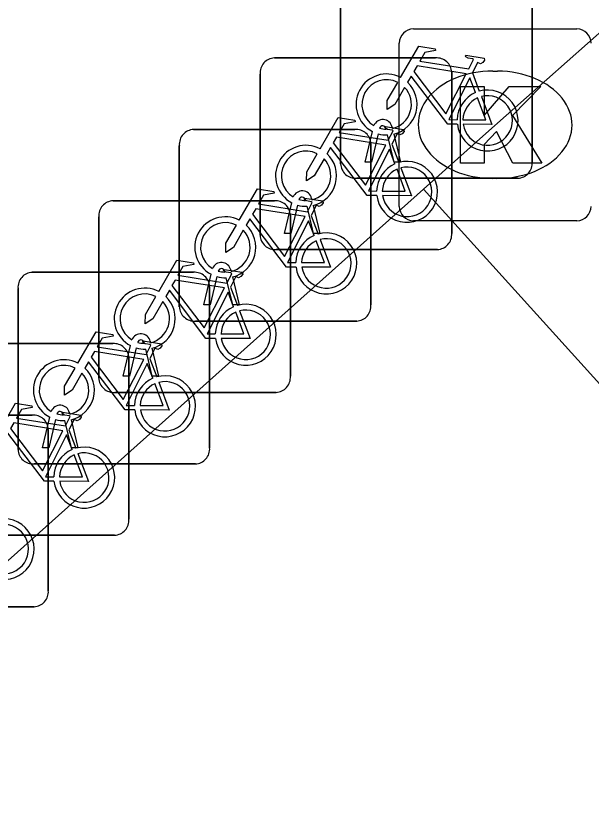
# Model space of a CAD drawing. Extents: x 159961 to 160856, y 382704 to 383353.
# Drawn here: x 160525.739 to 160528.738, y 383041.791 to 383045.923 of the extents above; entities that cross this region are included whole.
import ezdxf

# ---------------------------------------------------------------- set-up
doc = ezdxf.new("R2010")
doc.units = 0
for name, color, linetype in [('IMGEO_Fietsenrek', 7, 'Continuous'), ('IMGEO_Groenvoorziening', 7, 'Continuous'), ('IMGEO_Kolk', 7, 'Continuous'), ('IMGEO_Voetpad_open', 7, 'Continuous')]:
    doc.layers.add(name, color=color, linetype=linetype)

msp = doc.modelspace()

# ---------------------------------------------------------------- linework, layer by layer
at = {"layer": 'IMGEO_Fietsenrek'}
for p, q in [((160527.4325, 383045.1509), (160527.4325, 383045.9918)), ((160527.4325, 383045.9918), (160527.4325, 383045.1509)), ((160528.4315, 383046.0011), (160528.4315, 383045.1602)), ((160528.4315, 383045.1602), (160528.4315, 383046.0011)), ((160527.0869, 383045.7035), (160527.9278, 383045.7035)), ((160527.9278, 383045.7035), (160527.0869, 383045.7035)), ((160527.0125, 383044.7789), (160527.0125, 383045.6198)), ((160527.0125, 383045.6198), (160527.0125, 383044.7789)), ((160528.0115, 383045.6291), (160528.0115, 383044.7882)), ((160528.0115, 383044.7882), (160528.0115, 383045.6291)), ((160528.1192, 383045.6252), (160528.1555, 383045.53)), ((160526.6659, 383045.3305), (160527.5068, 383045.3305)), ((160527.5068, 383045.3305), (160526.6659, 383045.3305)), ((160527.5595, 383045.1603), (160527.5978, 383045.3203)), ((160527.6699, 383045.3319), (160527.6689, 383045.3362)), ((160527.7006, 383045.3434), (160527.7024, 383045.3355)), ((160527.6282, 383045.3081), (160527.5929, 383045.1603)), ((160527.711, 383045.1603), (160527.6771, 383045.302)), ((160527.7094, 383045.3063), (160527.7444, 383045.1603)), ((160526.5915, 383044.4059), (160526.5915, 383045.2468)), ((160526.5915, 383045.2468), (160526.5915, 383044.4059)), ((160527.5905, 383045.2561), (160527.5905, 383044.4152)), ((160527.5905, 383044.4152), (160527.5905, 383045.2561)), ((160527.6992, 383045.2532), (160527.7355, 383045.158)), ((160527.5929, 383045.1603), (160527.5595, 383045.1603)), ((160527.7444, 383045.1603), (160527.711, 383045.1603)), ((160528.3571, 383045.0765), (160527.5162, 383045.0765)), ((160527.5162, 383045.0765), (160528.3571, 383045.0765)), ((160526.2459, 383044.9585), (160527.0868, 383044.9585)), ((160527.0868, 383044.9585), (160526.2459, 383044.9585)), ((160527.1395, 383044.7883), (160527.1778, 383044.9483)), ((160527.2499, 383044.9599), (160527.2489, 383044.9642)), ((160527.2806, 383044.9714), (160527.2824, 383044.9635)), ((160527.2082, 383044.9361), (160527.1729, 383044.7883)), ((160527.291, 383044.7883), (160527.2571, 383044.93)), ((160527.2894, 383044.9343), (160527.3244, 383044.7883)), ((160526.1715, 383044.0339), (160526.1715, 383044.8748)), ((160526.1715, 383044.8748), (160526.1715, 383044.0339)), ((160527.1705, 383044.8841), (160527.1705, 383044.0432)), ((160527.1705, 383044.0432), (160527.1705, 383044.8841)), ((160527.2782, 383044.8802), (160527.3145, 383044.785)), ((160527.1729, 383044.7883), (160527.1395, 383044.7883)), ((160527.3244, 383044.7883), (160527.291, 383044.7883)), ((160527.9371, 383044.7045), (160527.0962, 383044.7045)), ((160527.0962, 383044.7045), (160527.9371, 383044.7045)), ((160525.8249, 383044.5855), (160526.6658, 383044.5855)), ((160526.6658, 383044.5855), (160525.8249, 383044.5855)), ((160526.7185, 383044.4153), (160526.7568, 383044.5753)), ((160526.8289, 383044.5869), (160526.8279, 383044.5912)), ((160526.8596, 383044.5984), (160526.8614, 383044.5905)), ((160526.7872, 383044.5631), (160526.7519, 383044.4153)), ((160526.87, 383044.4153), (160526.8361, 383044.557)), ((160526.8684, 383044.5613), (160526.9034, 383044.4153)), ((160525.7505, 383043.6609), (160525.7505, 383044.5018)), ((160525.7505, 383044.5018), (160525.7505, 383043.6609)), ((160526.7495, 383044.5111), (160526.7495, 383043.6702)), ((160526.7495, 383043.6702), (160526.7495, 383044.5111)), ((160526.8582, 383044.5082), (160526.8945, 383044.413)), ((160526.7519, 383044.4153), (160526.7185, 383044.4153)), ((160526.9034, 383044.4153), (160526.87, 383044.4153)), ((160527.5161, 383044.3315), (160526.6752, 383044.3315)), ((160526.6752, 383044.3315), (160527.5161, 383044.3315)), ((160525.4039, 383044.2135), (160526.2448, 383044.2135)), ((160526.2448, 383044.2135), (160525.4039, 383044.2135)), ((160526.2985, 383044.0433), (160526.3368, 383044.2033)), ((160526.4089, 383044.2149), (160526.4079, 383044.2192)), ((160526.4396, 383044.2264), (160526.4414, 383044.2185)), ((160526.3672, 383044.1911), (160526.3319, 383044.0433)), ((160526.45, 383044.0433), (160526.4161, 383044.185)), ((160526.4484, 383044.1893), (160526.4834, 383044.0433)), ((160526.3285, 383044.1391), (160526.3285, 383043.2982)), ((160526.3285, 383043.2982), (160526.3285, 383044.1391)), ((160526.4372, 383044.1352), (160526.4735, 383044.04)), ((160526.3319, 383044.0433), (160526.2985, 383044.0433)), ((160526.4834, 383044.0433), (160526.45, 383044.0433)), ((160527.0961, 383043.9595), (160526.2552, 383043.9595)), ((160526.2552, 383043.9595), (160527.0961, 383043.9595)), ((160524.9839, 383043.8405), (160525.8248, 383043.8405)), ((160525.8248, 383043.8405), (160524.9839, 383043.8405)), ((160525.8775, 383043.6703), (160525.9158, 383043.8303)), ((160525.9879, 383043.8419), (160525.9869, 383043.8462)), ((160526.0186, 383043.8534), (160526.0204, 383043.8455)), ((160525.9462, 383043.8181), (160525.9109, 383043.6703)), ((160526.029, 383043.6703), (160525.9951, 383043.812)), ((160526.0274, 383043.8163), (160526.0624, 383043.6703)), ((160525.9085, 383043.7661), (160525.9085, 383042.9252)), ((160525.9085, 383042.9252), (160525.9085, 383043.7661)), ((160526.0162, 383043.7632), (160526.0525, 383043.668)), ((160525.9109, 383043.6703), (160525.8775, 383043.6703)), ((160526.0624, 383043.6703), (160526.029, 383043.6703)), ((160526.6751, 383043.5865), (160525.8342, 383043.5865)), ((160525.8342, 383043.5865), (160526.6751, 383043.5865)), ((160526.2541, 383043.2145), (160525.4132, 383043.2145)), ((160525.4132, 383043.2145), (160526.2541, 383043.2145)), ((160525.8341, 383042.8415), (160524.9932, 383042.8415)), ((160524.9932, 383042.8415), (160525.8341, 383042.8415))]:
    msp.add_line(p, q, dxfattribs=at)
for points in [[(160527.7451, 383045.6022), (160527.8398, 383045.7657), (160527.926, 383045.7519), (160527.9277, 383045.7432), (160527.8716, 383045.7323), (160527.8454, 383045.687), (160528.1006, 383045.6462)], [(160528.1006, 383045.6462), (160528.1256, 383045.695), (160528.1205, 383045.699), (160528.0973, 383045.7027), (160528.0846, 383045.7102), (160528.0836, 383045.7133), (160528.0858, 383045.7179), (160528.1806, 383045.7028), (160528.1829, 383045.6925), (160528.1735, 383045.6801), (160528.1611, 383045.6737), (160528.1466, 383045.6799), (160528.1192, 383045.6252)], [(160528.0877, 383045.621), (160527.8309, 383045.662), (160527.8142, 383045.6332), (160527.9812, 383045.4129), (160528.0877, 383045.621)], [(160528.0408, 383045.3575), (160527.9911, 383045.3576), (160527.8004, 383045.6093), (160527.7814, 383045.5765)], [(160527.7658, 383045.5497), (160527.7142, 383045.4605), (160527.6743, 383045.4345), (160527.6755, 383045.482), (160527.73, 383045.5762)], [(160528.1357, 383045.523), (160528.1064, 383045.5998), (160527.997, 383045.3817), (160528.0397, 383045.3816)], [(160528.0697, 383045.3815), (160528.1896, 383045.3813), (160528.1464, 383045.4949)], [(160528.1662, 383045.5018), (160528.2212, 383045.3572), (160528.0711, 383045.3575)], [(160527.3251, 383045.2302), (160527.4198, 383045.3937), (160527.506, 383045.3799), (160527.5077, 383045.3712), (160527.4516, 383045.3603), (160527.4254, 383045.315), (160527.6806, 383045.2742)], [(160527.6806, 383045.2742), (160527.7056, 383045.323), (160527.7005, 383045.327), (160527.6773, 383045.3307), (160527.6646, 383045.3382), (160527.6636, 383045.3413), (160527.6658, 383045.3459), (160527.7606, 383045.3308), (160527.7629, 383045.3205), (160527.7535, 383045.3081), (160527.7411, 383045.3017), (160527.7266, 383045.3079), (160527.6992, 383045.2532)], [(160527.6677, 383045.249), (160527.4109, 383045.29), (160527.3942, 383045.2612), (160527.5612, 383045.0409), (160527.6677, 383045.249)], [(160527.6208, 383044.9855), (160527.5711, 383044.9856), (160527.3804, 383045.2373), (160527.3614, 383045.2045)], [(160527.3458, 383045.1777), (160527.2942, 383045.0885), (160527.2543, 383045.0625), (160527.2555, 383045.11), (160527.31, 383045.2042)], [(160527.7157, 383045.151), (160527.6864, 383045.2278), (160527.577, 383045.0097), (160527.6197, 383045.0096)], [(160527.6497, 383045.0095), (160527.7696, 383045.0093), (160527.7264, 383045.1229)], [(160527.7462, 383045.1298), (160527.8012, 383044.9852), (160527.6511, 383044.9855)], [(160526.9041, 383044.8572), (160526.9988, 383045.0207), (160527.085, 383045.0069), (160527.0867, 383044.9982), (160527.0306, 383044.9873), (160527.0044, 383044.942), (160527.2596, 383044.9012)], [(160527.2596, 383044.9012), (160527.2846, 383044.95), (160527.2795, 383044.954), (160527.2563, 383044.9577), (160527.2436, 383044.9652), (160527.2426, 383044.9683), (160527.2448, 383044.9729), (160527.3396, 383044.9578), (160527.3419, 383044.9475), (160527.3325, 383044.9351), (160527.3201, 383044.9287), (160527.3056, 383044.9349), (160527.2782, 383044.8802)], [(160527.2467, 383044.876), (160526.9899, 383044.917), (160526.9732, 383044.8882), (160527.1402, 383044.6679), (160527.2467, 383044.876)], [(160527.1998, 383044.6125), (160527.1501, 383044.6126), (160526.9594, 383044.8643), (160526.9404, 383044.8315)], [(160526.9248, 383044.8047), (160526.8732, 383044.7155), (160526.8333, 383044.6895), (160526.8345, 383044.737), (160526.889, 383044.8312)], [(160527.2947, 383044.778), (160527.2654, 383044.8548), (160527.156, 383044.6367), (160527.1987, 383044.6366)], [(160527.2287, 383044.6365), (160527.3486, 383044.6363), (160527.3054, 383044.7499)], [(160527.3252, 383044.7568), (160527.3802, 383044.6122), (160527.2301, 383044.6125)], [(160526.4841, 383044.4852), (160526.5788, 383044.6487), (160526.665, 383044.6349), (160526.6667, 383044.6262), (160526.6106, 383044.6153), (160526.5844, 383044.57), (160526.8396, 383044.5292)], [(160526.8396, 383044.5292), (160526.8646, 383044.578), (160526.8595, 383044.582), (160526.8363, 383044.5857), (160526.8236, 383044.5932), (160526.8226, 383044.5963), (160526.8248, 383044.6009), (160526.9196, 383044.5858), (160526.9219, 383044.5755), (160526.9125, 383044.5631), (160526.9001, 383044.5567), (160526.8856, 383044.5629), (160526.8582, 383044.5082)], [(160526.8267, 383044.504), (160526.5699, 383044.545), (160526.5532, 383044.5162), (160526.7202, 383044.2959), (160526.8267, 383044.504)], [(160526.7798, 383044.2405), (160526.7301, 383044.2406), (160526.5394, 383044.4923), (160526.5204, 383044.4595)], [(160526.5048, 383044.4327), (160526.4532, 383044.3435), (160526.4133, 383044.3175), (160526.4145, 383044.365), (160526.469, 383044.4592)], [(160526.8747, 383044.406), (160526.8454, 383044.4828), (160526.736, 383044.2647), (160526.7787, 383044.2646)], [(160526.8087, 383044.2645), (160526.9286, 383044.2643), (160526.8854, 383044.3779)], [(160526.9052, 383044.3848), (160526.9602, 383044.2402), (160526.8101, 383044.2405)], [(160526.0631, 383044.1122), (160526.1578, 383044.2757), (160526.244, 383044.2619), (160526.2457, 383044.2532), (160526.1896, 383044.2423), (160526.1634, 383044.197), (160526.4186, 383044.1562)], [(160526.4186, 383044.1562), (160526.4436, 383044.205), (160526.4385, 383044.209), (160526.4153, 383044.2127), (160526.4026, 383044.2202), (160526.4016, 383044.2233), (160526.4038, 383044.2279), (160526.4986, 383044.2128), (160526.5009, 383044.2025), (160526.4915, 383044.1901), (160526.4791, 383044.1837), (160526.4646, 383044.1899), (160526.4372, 383044.1352)], [(160526.4057, 383044.131), (160526.1489, 383044.172), (160526.1322, 383044.1432), (160526.2992, 383043.9229), (160526.4057, 383044.131)], [(160526.3588, 383043.8675), (160526.3091, 383043.8676), (160526.1184, 383044.1193), (160526.0994, 383044.0865)], [(160526.0838, 383044.0597), (160526.0322, 383043.9705), (160525.9923, 383043.9445), (160525.9935, 383043.992), (160526.048, 383044.0862)], [(160526.4537, 383044.033), (160526.4244, 383044.1098), (160526.315, 383043.8917), (160526.3577, 383043.8916)], [(160526.3877, 383043.8915), (160526.5076, 383043.8913), (160526.4644, 383044.0049)], [(160526.4842, 383044.0118), (160526.5392, 383043.8672), (160526.3891, 383043.8675)], [(160525.6421, 383043.7402), (160525.7368, 383043.9037), (160525.823, 383043.8899), (160525.8247, 383043.8812), (160525.7686, 383043.8703), (160525.7424, 383043.825), (160525.9976, 383043.7842)], [(160525.9976, 383043.7842), (160526.0226, 383043.833), (160526.0175, 383043.837), (160525.9943, 383043.8407), (160525.9816, 383043.8482), (160525.9806, 383043.8513), (160525.9828, 383043.8559), (160526.0776, 383043.8408), (160526.0799, 383043.8305), (160526.0705, 383043.8181), (160526.0581, 383043.8117), (160526.0436, 383043.8179), (160526.0162, 383043.7632)], [(160525.9847, 383043.759), (160525.7279, 383043.8), (160525.7112, 383043.7712), (160525.8782, 383043.5509), (160525.9847, 383043.759)], [(160525.9378, 383043.4955), (160525.8881, 383043.4956), (160525.6974, 383043.7473), (160525.6784, 383043.7145)], [(160526.0327, 383043.661), (160526.0034, 383043.7378), (160525.894, 383043.5197), (160525.9367, 383043.5196)], [(160525.9667, 383043.5195), (160526.0866, 383043.5193), (160526.0434, 383043.6329)], [(160526.0632, 383043.6398), (160526.1182, 383043.4952), (160525.9681, 383043.4955)]]:
    msp.add_lwpolyline(points, dxfattribs=at)
for centre, radius, start, end in [((160527.0902, 383045.6256), 0.0779, 92.4484, 184.2845), ((160527.0902, 383045.6256), 0.0779, 92.4484, 184.2845), ((160527.9336, 383045.6258), 0.0779, 2.4484, 94.2845), ((160527.9336, 383045.6258), 0.0779, 2.4484, 94.2845), ((160527.6721, 383045.4609), 0.159, 62.6766, 242.1369), ((160527.6721, 383045.4609), 0.129, 63.3192, 238.903), ((160527.6721, 383045.4609), 0.159, 283.5766, 46.6042), ((160527.6721, 383045.4609), 0.129, 283.6043, 43.4302), ((160528.1987, 383045.3769), 0.159, 113.3408, 178.3217), ((160528.1987, 383045.3769), 0.159, 187.0065, 105.7708), ((160528.1987, 383045.3769), 0.129, 113.923, 177.9556), ((160528.1987, 383045.3769), 0.129, 188.6715, 104.5883), ((160527.6519, 383045.3323), 0.0499, 12.8025, 158.6934), ((160526.6692, 383045.2526), 0.0779, 92.4484, 184.2845), ((160526.6692, 383045.2526), 0.0779, 92.4484, 184.2845), ((160527.5126, 383045.2528), 0.0779, 2.4484, 94.2845), ((160527.5126, 383045.2528), 0.0779, 2.4484, 94.2845), ((160527.6519, 383045.3323), 0.0174, 12.8025, 163.4502), ((160527.6721, 383045.4609), 0.129, 253.415, 269.0204), ((160527.6721, 383045.4609), 0.159, 253.9967, 271.7867), ((160527.2521, 383045.0889), 0.159, 62.6766, 242.1369), ((160527.2521, 383045.0889), 0.129, 63.3192, 238.903), ((160527.2521, 383045.0889), 0.159, 283.5766, 46.6042), ((160527.2521, 383045.0889), 0.129, 283.6043, 43.4302), ((160527.5104, 383045.1542), 0.0779, 182.4484, 274.2845), ((160527.5104, 383045.1542), 0.0779, 182.4484, 274.2845), ((160527.7787, 383045.0049), 0.159, 113.3408, 178.3217), ((160527.7787, 383045.0049), 0.159, 187.0065, 105.7708), ((160528.3538, 383045.1544), 0.0779, 272.4484, 4.2845), ((160528.3538, 383045.1544), 0.0779, 272.4484, 4.2845), ((160527.7787, 383045.0049), 0.129, 113.923, 177.9556), ((160527.7787, 383045.0049), 0.129, 188.6715, 104.5883), ((160527.2319, 383044.9603), 0.0499, 12.8025, 158.6934), ((160526.2492, 383044.8806), 0.0779, 92.4484, 184.2845), ((160526.2492, 383044.8806), 0.0779, 92.4484, 184.2845), ((160527.0926, 383044.8808), 0.0779, 2.4484, 94.2845), ((160527.0926, 383044.8808), 0.0779, 2.4484, 94.2845), ((160527.2319, 383044.9603), 0.0174, 12.8025, 163.4502), ((160527.2521, 383045.0889), 0.129, 253.415, 269.0204), ((160527.2521, 383045.0889), 0.159, 253.9967, 271.7867), ((160526.8311, 383044.7159), 0.159, 62.6766, 242.1369), ((160526.8311, 383044.7159), 0.129, 63.3192, 238.903), ((160526.8311, 383044.7159), 0.159, 283.5766, 46.6042), ((160526.8311, 383044.7159), 0.129, 283.6043, 43.4302), ((160527.0904, 383044.7822), 0.0779, 182.4484, 274.2845), ((160527.0904, 383044.7822), 0.0779, 182.4484, 274.2845), ((160527.3577, 383044.6319), 0.159, 187.0065, 105.7708), ((160527.9338, 383044.7824), 0.0779, 272.4484, 4.2845), ((160527.9338, 383044.7824), 0.0779, 272.4484, 4.2845), ((160527.3577, 383044.6319), 0.159, 113.3408, 178.3217), ((160527.3577, 383044.6319), 0.129, 113.923, 177.9556), ((160527.3577, 383044.6319), 0.129, 188.6715, 104.5883), ((160526.8109, 383044.5873), 0.0499, 12.8025, 158.6934), ((160525.8282, 383044.5076), 0.0779, 92.4484, 184.2845), ((160525.8282, 383044.5076), 0.0779, 92.4484, 184.2845), ((160526.6716, 383044.5078), 0.0779, 2.4484, 94.2845), ((160526.6716, 383044.5078), 0.0779, 2.4484, 94.2845), ((160526.8109, 383044.5873), 0.0174, 12.8025, 163.4502), ((160526.8311, 383044.7159), 0.129, 253.415, 269.0204), ((160526.8311, 383044.7159), 0.159, 253.9967, 271.7867), ((160526.4111, 383044.3439), 0.159, 62.6766, 242.1369), ((160526.4111, 383044.3439), 0.129, 63.3192, 238.903), ((160526.4111, 383044.3439), 0.159, 283.5766, 46.6042), ((160526.4111, 383044.3439), 0.129, 283.6043, 43.4302), ((160526.9377, 383044.2599), 0.159, 187.0065, 105.7708), ((160527.5128, 383044.4094), 0.0779, 272.4484, 4.2845), ((160527.5128, 383044.4094), 0.0779, 272.4484, 4.2845), ((160526.6694, 383044.4092), 0.0779, 182.4484, 274.2845), ((160526.6694, 383044.4092), 0.0779, 182.4484, 274.2845), ((160526.9377, 383044.2599), 0.159, 113.3408, 178.3217), ((160526.9377, 383044.2599), 0.129, 113.923, 177.9556), ((160526.9377, 383044.2599), 0.129, 188.6715, 104.5883), ((160526.3909, 383044.2153), 0.0499, 12.8025, 158.6934), ((160526.2506, 383044.1358), 0.0779, 2.4484, 94.2845), ((160526.2506, 383044.1358), 0.0779, 2.4484, 94.2845), ((160526.3909, 383044.2153), 0.0174, 12.8025, 163.4502), ((160526.4111, 383044.3439), 0.129, 253.415, 269.0204), ((160526.4111, 383044.3439), 0.159, 253.9967, 271.7867), ((160525.9901, 383043.9709), 0.159, 62.6766, 242.1369), ((160525.9901, 383043.9709), 0.129, 63.3192, 238.903), ((160525.9901, 383043.9709), 0.159, 283.5766, 46.6042), ((160525.9901, 383043.9709), 0.129, 283.6043, 43.4302), ((160526.5167, 383043.8869), 0.159, 187.0065, 105.7708), ((160527.0928, 383044.0374), 0.0779, 272.4484, 4.2845), ((160527.0928, 383044.0374), 0.0779, 272.4484, 4.2845), ((160526.2494, 383044.0372), 0.0779, 182.4484, 274.2845), ((160526.2494, 383044.0372), 0.0779, 182.4484, 274.2845), ((160526.5167, 383043.8869), 0.159, 113.3408, 178.3217), ((160526.5167, 383043.8869), 0.129, 113.923, 177.9556), ((160526.5167, 383043.8869), 0.129, 188.6715, 104.5883), ((160525.9699, 383043.8423), 0.0499, 12.8025, 158.6934), ((160525.8306, 383043.7628), 0.0779, 2.4484, 94.2845), ((160525.8306, 383043.7628), 0.0779, 2.4484, 94.2845), ((160525.9699, 383043.8423), 0.0174, 12.8025, 163.4502), ((160525.9901, 383043.9709), 0.129, 253.415, 269.0204), ((160525.9901, 383043.9709), 0.159, 253.9967, 271.7867), ((160526.0957, 383043.5149), 0.159, 187.0065, 105.7708), ((160526.6718, 383043.6644), 0.0779, 272.4484, 4.2845), ((160526.6718, 383043.6644), 0.0779, 272.4484, 4.2845), ((160525.8284, 383043.6642), 0.0779, 182.4484, 274.2845), ((160525.8284, 383043.6642), 0.0779, 182.4484, 274.2845), ((160526.0957, 383043.5149), 0.159, 113.3408, 178.3217), ((160526.0957, 383043.5149), 0.129, 113.923, 177.9556), ((160526.0957, 383043.5149), 0.129, 188.6715, 104.5883), ((160525.6757, 383043.1419), 0.159, 187.0065, 105.7708), ((160526.2508, 383043.2924), 0.0779, 272.4484, 4.2845), ((160526.2508, 383043.2924), 0.0779, 272.4484, 4.2845), ((160525.6757, 383043.1419), 0.129, 188.6715, 104.5883), ((160525.8308, 383042.9194), 0.0779, 272.4484, 4.2845), ((160525.8308, 383042.9194), 0.0779, 272.4484, 4.2845)]:
    msp.add_arc(centre, radius, start, end, dxfattribs=at)
at = {"layer": 'IMGEO_Groenvoorziening'}
msp.add_lwpolyline([(160527.865, 383045.02), (160530.689, 383041.896)], dxfattribs=at)
at = {"layer": 'IMGEO_Kolk'}
for p, q in [((160527.8119, 383045.8555), (160528.6641, 383045.8555)), ((160527.7375, 383044.9289), (160527.7375, 383045.7811)), ((160528.2255, 383045.6347), (160528.2505, 383045.6347)), ((160528.2475, 383045.0753), (160528.2226, 383045.0753)), ((160528.6641, 383044.8545), (160527.8119, 383044.8545))]:
    msp.add_line(p, q, dxfattribs=at)
for points in [[(160527.8119, 383045.8555), (160528.6641, 383045.8555)], [(160527.7375, 383044.9289), (160527.7375, 383045.7811)], [(160528.0577, 383045.555), (160528.1812, 383045.555), (160528.1812, 383045.4038), (160528.3108, 383045.555), (160528.4754, 383045.555), (160528.3293, 383045.4041), (160528.4819, 383045.155), (160528.3296, 383045.155), (160528.2453, 383045.3192), (160528.1812, 383045.2522), (160528.1812, 383045.155), (160528.0577, 383045.155), (160528.0577, 383045.555)], [(160528.6641, 383044.8545), (160527.8119, 383044.8545)]]:
    msp.add_lwpolyline(points, dxfattribs=at)
for centre, start, end in [((160527.814, 383045.779), 91.552, 178.448), ((160527.814, 383045.779), 91.552, 178.448), ((160528.662, 383045.779), 1.552, 88.448), ((160528.662, 383045.779), 1.552, 88.448), ((160527.814, 383044.931), 181.552, 268.448), ((160527.814, 383044.931), 181.552, 268.448), ((160528.662, 383044.931), 271.552, 358.448), ((160528.662, 383044.931), 271.552, 358.448)]:
    msp.add_arc(centre, 0.0765, start, end, dxfattribs=at)
for centre, major_axis, ratio, start_param, end_param in [((160528.224, 383045.355), (-0.3872, 0.002), 0.722429, 4.712389, 7.853982), ((160528.249, 383045.355), (-0.3901, 0.002), 0.717154, 1.570796, 4.712389)]:
    msp.add_ellipse(centre, major_axis=major_axis, ratio=ratio, start_param=start_param, end_param=end_param, dxfattribs=at)
at = {"layer": 'IMGEO_Voetpad_open'}
for points in [[(160532.081, 383049.37), (160528.98, 383046.59), (160529.25, 383046.25), (160528.189, 383045.31), (160527.865, 383045.02)], [(160527.865, 383045.02), (160524.254, 383041.791)]]:
    msp.add_lwpolyline(points, dxfattribs=at)

doc.saveas('drawing.dxf')
